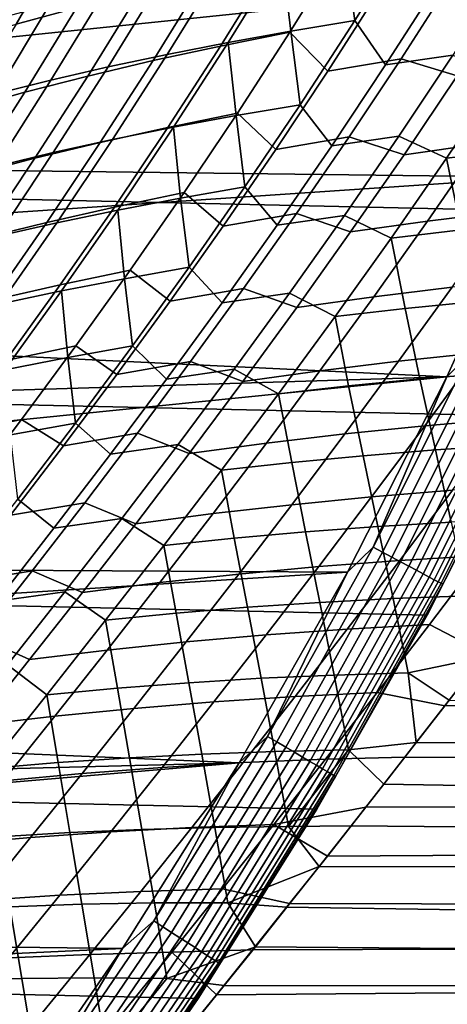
# Model space of a CAD drawing. Header units: metres. Extents: x -28 to 70, y -218 to 28.
# Tile 328 of 463: x 21.96 to 24.33, y -15.18 to -9.74. Entities that reach past the tile are written whole.
import ezdxf

# ---------------------------------------------------------------- set-up
doc = ezdxf.new("R2010")
doc.units = ezdxf.units.M
doc.layers.add('solid_10_261_432_XXX', color=7, linetype='CONTINUOUS')

msp = doc.modelspace()

# ---------------------------------------------------------------- linework, layer by layer
at = {"layer": 'solid_10_261_432_XXX'}
for points in [[(25.28702, -10.80817, -5), (-25.74646, -9.662806, -5), (-26.154049, -8.497979, -5), (25.74646, -9.662806, -5)], [(21.55389, -9.815628, 93.45372), (21.844631, -9.304728, 93.21521), (22.126047, -9.229424, 93.505783), (21.835875, -9.736355, 93.743095)], [(22.22192, -9.286917, 134.293732), (21.944118, -9.765538, 134.065628), (22.278196, -9.675587, 133.776627), (22.555557, -9.200447, 134.003494)], [(21.902496, -9.376869, 134.600723), (21.624083, -9.85917, 134.371262), (21.944118, -9.765538, 134.065628), (22.22192, -9.286917, 134.293732)], [(23.758883, -9.327856, 95.175125), (24.113375, -9.271544, 95.356766), (23.817127, -9.746494, 95.600906)], [(24.113375, -9.271544, 95.356766), (24.281368, -9.532261, 95.679924), (23.987381, -9.990062, 95.926262), (23.817127, -9.746494, 95.600906)], [(23.358332, -9.428537, 133.018219), (23.073851, -9.886981, 132.782059), (23.457956, -9.810354, 132.56926), (23.742231, -9.354031, 132.80455)], [(23.413292, -9.387634, 94.976059), (23.758883, -9.327856, 95.175125), (23.817127, -9.746494, 95.600906), (23.462498, -9.804976, 95.419853)], [(23.742231, -9.354031, 132.80455), (23.457956, -9.810354, 132.56926), (23.667048, -10.026108, 132.22052), (23.950012, -9.584689, 132.458282)], [(22.780285, -9.933047, 95.006508), (23.077091, -9.450817, 94.760254), (23.413292, -9.387634, 94.976059), (23.116728, -9.867185, 95.221497)], [(23.116728, -9.867185, 95.221497), (23.413292, -9.387634, 94.976059), (23.462498, -9.804976, 95.419853)], [(22.45363, -10.002485, 94.775581), (22.750765, -9.517343, 94.528374), (23.077091, -9.450817, 94.760254), (22.780285, -9.933047, 95.006508)], [(22.985937, -9.507014, 133.252045), (22.701176, -9.967848, 133.014862), (23.073851, -9.886981, 132.782059), (23.358332, -9.428537, 133.018219)], [(24.82708, -10.612073), (25.278168, -9.487585), (19.554373, -10.080997), (19.308937, -10.543476)], [(25.278168, -9.487585), (19.788752, -9.612769), (19.554373, -10.080997)], [(22.13723, -10.075422, 94.529396), (22.434795, -9.587149, 94.281105), (22.750765, -9.517343, 94.528374), (22.45363, -10.002485, 94.775581)], [(22.625681, -9.589388, 133.505142), (22.34054, -10.052863, 133.266815), (22.701176, -9.967848, 133.014862), (22.985937, -9.507014, 133.252045)], [(23.950012, -9.584689, 132.458282), (23.667048, -10.026108, 132.22052), (24.072353, -9.957439, 132.050919), (24.355083, -9.517284, 132.287994)], [(23.987381, -9.990062, 95.926262), (24.281368, -9.532261, 95.679924), (24.652208, -9.481951, 95.824486), (24.358477, -9.938354, 96.070343)], [(24.355083, -9.517284, 132.287994), (24.072353, -9.957439, 132.050919), (24.383253, -10.05129, 131.815231), (24.672657, -9.606743, 132.059921)], [(21.831545, -10.151783, 94.268631), (22.129671, -9.660173, 94.019119), (22.434795, -9.587149, 94.281105), (22.13723, -10.075422, 94.529396)], [(22.278196, -9.675587, 133.776627), (21.992554, -10.141937, 133.537018), (22.34054, -10.052863, 133.266815), (22.625681, -9.589388, 133.505142)], [(24.776649, -11.93179, -5), (-25.28702, -10.80817, -5), (-25.74646, -9.662806, -5), (25.28702, -10.80817, -5)], [(21.537043, -10.231489, 93.993965), (21.835875, -9.736355, 93.743095), (22.129671, -9.660173, 94.019119), (21.831545, -10.151783, 94.268631)], [(21.944118, -9.765538, 134.065628), (21.657822, -10.234981, 133.824585), (21.992554, -10.141937, 133.537018), (22.278196, -9.675587, 133.776627)], [(23.462498, -9.804976, 95.419853), (23.817127, -9.746494, 95.600906), (23.515474, -10.211199, 95.856567)], [(23.817127, -9.746494, 95.600906), (23.987381, -9.990062, 95.926262), (23.689213, -10.438101, 96.183311), (23.515474, -10.211199, 95.856567)], [(23.073851, -9.886981, 132.782059), (22.783129, -10.336747, 132.534088), (23.167639, -10.258372, 132.322342), (23.457956, -9.810354, 132.56926)], [(23.116728, -9.867185, 95.221497), (23.462498, -9.804976, 95.419853), (23.515474, -10.211199, 95.856567), (23.160452, -10.271562, 95.676315)], [(23.457956, -9.810354, 132.56926), (23.167639, -10.258372, 132.322342), (23.379356, -10.459187, 131.971954), (23.667048, -10.026108, 132.22052)], [(22.701176, -9.967848, 133.014862), (22.409962, -10.419629, 132.765717), (22.783129, -10.336747, 132.534088), (23.073851, -9.886981, 132.782059)], [(22.477264, -10.404158, 95.264984), (22.780285, -9.933047, 95.006508), (23.116728, -9.867185, 95.221497), (22.814234, -10.335912, 95.478889)], [(22.814234, -10.335912, 95.478889), (23.116728, -9.867185, 95.221497), (23.160452, -10.271562, 95.676315)], [(22.14999, -10.476211, 95.035278), (22.45363, -10.002485, 94.775581), (22.780285, -9.933047, 95.006508), (22.477264, -10.404158, 95.264984)], [(23.689213, -10.438101, 96.183311), (23.987381, -9.990062, 95.926262), (24.358477, -9.938354, 96.070343), (24.060776, -10.385275, 96.326744)], [(24.358477, -9.938354, 96.070343), (24.628626, -10.054767, 96.287498), (24.324512, -10.505881, 96.552223), (24.060776, -10.385275, 96.326744)], [(21.832855, -10.551979, 94.790459), (22.13723, -10.075422, 94.529396), (22.45363, -10.002485, 94.775581), (22.14999, -10.476211, 95.035278)], [(22.34054, -10.052863, 133.266815), (22.048723, -10.50691, 133.016327), (22.409962, -10.419629, 132.765717), (22.701176, -9.967848, 133.014862)], [(23.667048, -10.026108, 132.22052), (23.379356, -10.459187, 131.971954), (23.785067, -10.389591, 131.803162), (24.072353, -9.957439, 132.050919)], [(24.072353, -9.957439, 132.050919), (23.785067, -10.389591, 131.803162), (24.089825, -10.487476, 131.559769), (24.383253, -10.05129, 131.815231)], [(24.383253, -10.05129, 131.815231), (24.089825, -10.487476, 131.559769), (24.513874, -10.427762, 131.436905), (24.806889, -9.991766, 131.691788)], [(21.992554, -10.141937, 133.537018), (21.700001, -10.598482, 133.285034), (22.048723, -10.50691, 133.016327), (22.34054, -10.052863, 133.266815)], [(24.324512, -10.505881, 96.552223), (24.628626, -10.054767, 96.287498), (24.710278, -10.461605, 96.656601)], [(21.526302, -10.631373, 94.531212), (21.831545, -10.151783, 94.268631), (22.13723, -10.075422, 94.529396), (21.832855, -10.551979, 94.790459)], [(21.657822, -10.234981, 133.824585), (21.364376, -10.694239, 133.570938), (21.700001, -10.598482, 133.285034), (21.992554, -10.141937, 133.537018)], [(23.160452, -10.271562, 95.676315), (23.515474, -10.211199, 95.856567), (23.209673, -10.665384, 96.123466)], [(23.515474, -10.211199, 95.856567), (23.689213, -10.438101, 96.183311), (23.387808, -10.876414, 96.451057), (23.209673, -10.665384, 96.123466)], [(22.783129, -10.336747, 132.534088), (22.487614, -10.776782, 132.27478), (22.872749, -10.697012, 132.06424), (23.167639, -10.258372, 132.322342)], [(22.814234, -10.335912, 95.478889), (23.160452, -10.271562, 95.676315), (23.209673, -10.665384, 96.123466), (22.854, -10.727315, 95.944237)], [(23.167639, -10.258372, 132.322342), (22.872749, -10.697012, 132.06424), (23.08831, -10.883016, 131.713058), (23.379356, -10.459187, 131.971954)], [(22.409962, -10.419629, 132.765717), (22.11372, -10.86132, 132.50502), (22.487614, -10.776782, 132.27478), (22.783129, -10.336747, 132.534088)], [(22.169277, -10.863789, 95.535439), (22.477264, -10.404158, 95.264984), (22.814234, -10.335912, 95.478889), (22.507059, -10.793484, 95.748001)], [(22.507059, -10.793484, 95.748001), (22.814234, -10.335912, 95.478889), (22.854, -10.727315, 95.944237)], [(23.379356, -10.459187, 131.971954), (23.08831, -10.883016, 131.713058), (23.494604, -10.812813, 131.545212), (23.785067, -10.389591, 131.803162)], [(23.387808, -10.876414, 96.451057), (23.689213, -10.438101, 96.183311), (24.060776, -10.385275, 96.326744), (23.760036, -10.822778, 96.593689)], [(23.785067, -10.389591, 131.803162), (23.494604, -10.812813, 131.545212), (23.793747, -10.914525, 131.294006), (24.089825, -10.487476, 131.559769)], [(24.060776, -10.385275, 96.326744), (24.324512, -10.505881, 96.552223), (24.017529, -10.947833, 96.828056), (23.760036, -10.822778, 96.593689)], [(24.513874, -10.427762, 131.436905), (24.218344, -10.854926, 131.171799), (24.650856, -10.800724, 131.073471), (24.945866, -10.373125, 131.338104)], [(22.048723, -10.50691, 133.016327), (21.751631, -10.950504, 132.754074), (22.11372, -10.86132, 132.50502), (22.409962, -10.419629, 132.765717)], [(21.841084, -10.938125, 95.307236), (22.14999, -10.476211, 95.035278), (22.477264, -10.404158, 95.264984), (22.169277, -10.863789, 95.535439)], [(24.089825, -10.487476, 131.559769), (23.793747, -10.914525, 131.294006), (24.218344, -10.854926, 131.171799), (24.513874, -10.427762, 131.436905)], [(21.522905, -11.016389, 95.064095), (21.832855, -10.551979, 94.790459), (22.14999, -10.476211, 95.035278), (21.841084, -10.938125, 95.307236)], [(24.324512, -10.505881, 96.552223), (24.710278, -10.461605, 96.656601), (24.79652, -10.863781, 97.015511), (24.403961, -10.90342, 96.9319)], [(24.82708, -10.612073), (19.308937, -10.543476), (19.052567, -10.999988)], [(21.700001, -10.598482, 133.285034), (21.401913, -11.044209, 133.021027), (21.751631, -10.950504, 132.754074), (22.048723, -10.50691, 133.016327)], [(24.017529, -10.947833, 96.828056), (24.324512, -10.505881, 96.552223), (24.403961, -10.90342, 96.9319)], [(24.325977, -11.715238), (24.82708, -10.612073), (19.052567, -10.999988), (18.785381, -11.450303)], [(24.454187, -11.586665, -0.003646), (24.82708, -10.612073), (24.325977, -11.715238)], [(22.487614, -10.776782, 132.27478), (22.188692, -11.206329, 132.004562), (22.574673, -11.125516, 131.795425), (22.872749, -10.697012, 132.06424)], [(22.872749, -10.697012, 132.06424), (22.574673, -11.125516, 131.795425), (22.795116, -11.297208, 131.444229), (23.08831, -10.883016, 131.713058)], [(22.854, -10.727315, 95.944237), (23.209673, -10.665384, 96.123466), (22.900452, -11.109402, 96.401924)], [(23.209673, -10.665384, 96.123466), (23.387808, -10.876414, 96.451057), (23.083397, -11.305864, 96.730316), (22.900452, -11.109402, 96.401924)], [(22.507059, -10.793484, 95.748001), (22.854, -10.727315, 95.944237), (22.900452, -11.109402, 96.401924), (22.543901, -11.172544, 96.22393)], [(24.216385, -13.031374, -5), (-24.776649, -11.93179, -5), (-25.28702, -10.80817, -5), (24.776649, -11.93179, -5)], [(22.11372, -10.86132, 132.50502), (21.813833, -11.292167, 132.233215), (22.188692, -11.206329, 132.004562), (22.487614, -10.776782, 132.27478)], [(21.857143, -11.312156, 95.81813), (22.169277, -10.863789, 95.535439), (22.507059, -10.793484, 95.748001), (22.195995, -11.240167, 96.029099)], [(22.195995, -11.240167, 96.029099), (22.507059, -10.793484, 95.748001), (22.543901, -11.172544, 96.22393)], [(23.08831, -10.883016, 131.713058), (22.795116, -11.297208, 131.444229), (23.20215, -11.226726, 131.277451), (23.494604, -10.812813, 131.545212)], [(23.083397, -11.305864, 96.730316), (23.387808, -10.876414, 96.451057), (23.760036, -10.822778, 96.593689), (23.456429, -11.251768, 96.872032)], [(23.494604, -10.812813, 131.545212), (23.20215, -11.226726, 131.277451), (23.496201, -11.332153, 131.018341), (23.793747, -10.914525, 131.294006)], [(23.760036, -10.822778, 96.593689), (24.017529, -10.947833, 96.828056), (23.707674, -11.381757, 97.116089), (23.456429, -11.251768, 96.872032)], [(24.218344, -10.854926, 131.171799), (23.921444, -11.272985, 130.89682), (24.354546, -11.219513, 130.798996), (24.650856, -10.800724, 131.073471)], [(21.751631, -10.950504, 132.754074), (21.450644, -11.38289, 132.480453), (21.813833, -11.292167, 132.233215), (22.11372, -10.86132, 132.50502)], [(21.52776, -11.388396, 95.591705), (21.841084, -10.938125, 95.307236), (22.169277, -10.863789, 95.535439), (21.857143, -11.312156, 95.81813)], [(23.793747, -10.914525, 131.294006), (23.496201, -11.332153, 131.018341), (23.921444, -11.272985, 130.89682), (24.218344, -10.854926, 131.171799)], [(24.017529, -10.947833, 96.828056), (24.403961, -10.90342, 96.9319), (24.4881, -11.298413, 97.302612), (24.094843, -11.337563, 97.21936)], [(23.707674, -11.381757, 97.116089), (24.017529, -10.947833, 96.828056), (24.094843, -11.337563, 97.21936)], [(22.188692, -11.206329, 132.004562), (21.887665, -11.625051, 131.723907), (22.274681, -11.543564, 131.516342), (22.574673, -11.125516, 131.795425)], [(22.574673, -11.125516, 131.795425), (22.274681, -11.543564, 131.516342), (22.500938, -11.701508, 131.165878), (22.795116, -11.297208, 131.444229)], [(22.543901, -11.172544, 96.22393), (22.900452, -11.109402, 96.401924), (22.588009, -11.54423, 96.692848)], [(22.900452, -11.109402, 96.401924), (23.083397, -11.305864, 96.730316), (22.776081, -11.727452, 97.022018), (22.588009, -11.54423, 96.692848)], [(21.813833, -11.292167, 132.233215), (21.511633, -11.711808, 131.950745), (21.887665, -11.625051, 131.723907), (22.188692, -11.206329, 132.004562)], [(22.195995, -11.240167, 96.029099), (22.543901, -11.172544, 96.22393), (22.588009, -11.54423, 96.692848), (22.230425, -11.608169, 96.516228)], [(24.354546, -11.219513, 130.798996), (24.058033, -11.629262, 130.51506), (24.498842, -11.582824, 130.442017), (24.794792, -11.17176, 130.725708)], [(21.54126, -11.750059, 96.113792), (21.857143, -11.312156, 95.81813), (22.195995, -11.240167, 96.029099), (21.881374, -11.67682, 96.322983)], [(21.881374, -11.67682, 96.322983), (22.195995, -11.240167, 96.029099), (22.230425, -11.608169, 96.516228)], [(22.795116, -11.297208, 131.444229), (22.500938, -11.701508, 131.165878), (22.908836, -11.631088, 131.00029), (23.20215, -11.226726, 131.277451)], [(22.776081, -11.727452, 97.022018), (23.083397, -11.305864, 96.730316), (23.456429, -11.251768, 96.872032), (23.14999, -11.673301, 97.162766)], [(23.20215, -11.226726, 131.277451), (22.908836, -11.631088, 131.00029), (23.198343, -11.74012, 130.733139), (23.496201, -11.332153, 131.018341)], [(23.456429, -11.251768, 96.872032), (23.707674, -11.381757, 97.116089), (23.394922, -11.808816, 97.417435), (23.14999, -11.673301, 97.162766)], [(23.921444, -11.272985, 130.89682), (23.6243, -11.681704, 130.612381), (24.058033, -11.629262, 130.51506), (24.354546, -11.219513, 130.798996)], [(23.496201, -11.332153, 131.018341), (23.198343, -11.74012, 130.733139), (23.6243, -11.681704, 130.612381), (23.921444, -11.272985, 130.89682)], [(24.094843, -11.337563, 97.21936), (24.4881, -11.298413, 97.302612), (24.576183, -11.694021, 97.665649), (24.176756, -11.726964, 97.603149)], [(23.707674, -11.381757, 97.116089), (24.094843, -11.337563, 97.21936), (24.176756, -11.726964, 97.603149), (23.782827, -11.765243, 97.520187)], [(23.394922, -11.808816, 97.417435), (23.707674, -11.381757, 97.116089), (23.782827, -11.765243, 97.520187)], [(24.325977, -11.715238), (18.785381, -11.450303), (18.507576, -11.8941)], [(21.887665, -11.625051, 131.723907), (21.585823, -12.03264, 131.433228), (21.974035, -11.95087, 131.227417), (22.274681, -11.543564, 131.516342)], [(22.274681, -11.543564, 131.516342), (21.974035, -11.95087, 131.227417), (22.206923, -12.095675, 130.878387), (22.500938, -11.701508, 131.165878)], [(22.230425, -11.608169, 96.516228), (22.588009, -11.54423, 96.692848), (22.272524, -11.970873, 96.997185)], [(22.588009, -11.54423, 96.692848), (22.776081, -11.727452, 97.022018), (22.465963, -12.142179, 97.327118), (22.272524, -11.970873, 96.997185)], [(24.058033, -11.629262, 130.51506), (23.762306, -12.02983, 130.221939), (24.203657, -11.984978, 130.149094), (24.498842, -11.582824, 130.442017)], [(23.917736, -12.657015, -0.003646), (24.454187, -11.586665, -0.003646), (24.325977, -11.715238)], [(23.97028, -12.684821, -0.014544), (24.507912, -11.61212, -0.014544), (24.454187, -11.586665, -0.003646), (23.917736, -12.657015, -0.003646)], [(24.498842, -11.582824, 130.442017), (24.203657, -11.984978, 130.149094), (24.651306, -11.946415, 130.101105), (24.94603, -11.542414, 130.394135)], [(21.881374, -11.67682, 96.322983), (22.230425, -11.608169, 96.516228), (22.272524, -11.970873, 96.997185), (21.913813, -12.035135, 96.822021)], [(22.500938, -11.701508, 131.165878), (22.206923, -12.095675, 130.878387), (22.615782, -12.025674, 130.714066), (22.908836, -11.631088, 131.00029)], [(22.908836, -11.631088, 131.00029), (22.615782, -12.025674, 130.714066), (22.901236, -12.138276, 130.438766), (23.198343, -11.74012, 130.733139)], [(23.6243, -11.681704, 130.612381), (23.327936, -12.08094, 130.318787), (23.762306, -12.02983, 130.221939), (24.058033, -11.629262, 130.51506)], [(24.021278, -12.711809, -0.032535), (24.560053, -11.636826, -0.032535), (24.507912, -11.61212, -0.014544), (23.97028, -12.684821, -0.014544)], [(24.069986, -12.737584, -0.057356), (24.609852, -11.66042, -0.057356), (24.560053, -11.636826, -0.032535), (24.021278, -12.711809, -0.032535)], [(22.465963, -12.142179, 97.327118), (22.776081, -11.727452, 97.022018), (23.14999, -11.673301, 97.162766), (22.840759, -12.088426, 97.466888)], [(23.14999, -11.673301, 97.162766), (23.394922, -11.808816, 97.417435), (23.079245, -12.230177, 97.733215), (22.840759, -12.088426, 97.466888)], [(23.198343, -11.74012, 130.733139), (22.901236, -12.138276, 130.438766), (23.327936, -12.08094, 130.318787), (23.6243, -11.681704, 130.612381)], [(24.11569, -12.76177, -0.088645), (24.656582, -11.682562, -0.088645), (24.609852, -11.66042, -0.057356), (24.069986, -12.737584, -0.057356)], [(24.157722, -12.784014, -0.125945), (24.699558, -11.702925, -0.125945), (24.656582, -11.682562, -0.088645), (24.11569, -12.76177, -0.088645)], [(24.176756, -11.726964, 97.603149), (24.576183, -11.694021, 97.665649), (24.667084, -12.093459, 98.022827), (24.262245, -12.119269, 97.981018)], [(23.77589, -12.794805), (24.325977, -11.715238), (18.219292, -12.331155), (17.920666, -12.761259)], [(24.325977, -11.715238), (18.507576, -11.8941), (18.219292, -12.331155)], [(23.917736, -12.657015, -0.003646), (24.325977, -11.715238), (23.77589, -12.794805)], [(23.782827, -11.765243, 97.520187), (24.176756, -11.726964, 97.603149), (24.262245, -12.119269, 97.981018), (23.86232, -12.15069, 97.918365)], [(24.195471, -12.80399, -0.16871), (24.738153, -11.721211, -0.16871), (24.699558, -11.702925, -0.125945), (24.157722, -12.784014, -0.125945)], [(24.228384, -12.821406, -0.216316), (24.771803, -11.737155, -0.216316), (24.738153, -11.721211, -0.16871), (24.195471, -12.80399, -0.16871)], [(24.255978, -12.83601, -0.268066), (24.800016, -11.750523, -0.268066), (24.771803, -11.737155, -0.216316), (24.228384, -12.821406, -0.216316)], [(24.277853, -12.847585, -0.323206), (24.822382, -11.76112, -0.323206), (24.800016, -11.750523, -0.268066), (24.255978, -12.83601, -0.268066)], [(23.394922, -11.808816, 97.417435), (23.782827, -11.765243, 97.520187), (23.86232, -12.15069, 97.918365), (23.467817, -12.187675, 97.835548)], [(24.293686, -12.855965, -0.380929), (24.838572, -11.76879, -0.380929), (24.822382, -11.76112, -0.323206), (24.277853, -12.847585, -0.323206)], [(24.303249, -12.861025, -0.440391), (24.848349, -11.773422, -0.440391), (24.838572, -11.76879, -0.380929), (24.293686, -12.855965, -0.380929)], [(24.303249, -12.861025, -0.440391), (24.77664, -11.931809, -0.5), (24.848349, -11.773422, -0.440391)], [(23.079245, -12.230177, 97.733215), (23.394922, -11.808816, 97.417435), (23.467817, -12.187675, 97.835548)], [(23.60734, -14.104733, -5), (-24.216385, -13.031374, -5), (-24.776649, -11.93179, -5), (24.216385, -13.031374, -5)], [(21.585823, -12.03264, 131.433228), (21.284355, -12.428897, 131.132935), (21.673885, -12.34725, 130.929001), (21.974035, -11.95087, 131.227417)], [(21.974035, -11.95087, 131.227417), (21.673885, -12.34725, 130.929001), (21.913862, -12.479804, 130.58194), (22.206923, -12.095675, 130.878387)], [(24.203657, -11.984978, 130.149094), (23.909708, -12.378477, 129.846985), (24.357746, -12.34198, 129.798767), (24.651306, -11.946415, 130.101105)], [(24.77664, -11.931809, -0.5), (24.216375, -13.031393, -0.5), (24.216385, -13.031374, -5), (24.776649, -11.93179, -5)], [(24.303249, -12.861025, -0.440391), (24.216375, -13.031393, -0.5), (24.77664, -11.931809, -0.5)], [(21.913813, -12.035135, 96.822021), (22.272524, -11.970873, 96.997185), (21.954174, -12.390336, 97.315865)], [(22.272524, -11.970873, 96.997185), (22.465963, -12.142179, 97.327118), (22.153151, -12.551047, 97.646545), (21.954174, -12.390336, 97.315865)], [(23.762306, -12.02983, 130.221939), (23.467861, -12.421488, 129.919693), (23.909708, -12.378477, 129.846985), (24.203657, -11.984978, 130.149094)], [(22.206923, -12.095675, 130.878387), (21.913862, -12.479804, 130.58194), (22.323744, -12.410579, 130.418991), (22.615782, -12.025674, 130.714066)], [(22.615782, -12.025674, 130.714066), (22.323744, -12.410579, 130.418991), (22.605417, -12.526923, 130.135254), (22.901236, -12.138276, 130.438766)], [(23.327936, -12.08094, 130.318787), (23.032873, -12.470982, 130.016068), (23.467861, -12.421488, 129.919693), (23.762306, -12.02983, 130.221939)], [(22.153151, -12.551047, 97.646545), (22.465963, -12.142179, 97.327118), (22.840759, -12.088426, 97.466888), (22.528778, -12.498196, 97.785408)], [(22.840759, -12.088426, 97.466888), (23.079245, -12.230177, 97.733215), (22.760612, -12.647003, 98.064552), (22.528778, -12.498196, 97.785408)], [(22.901236, -12.138276, 130.438766), (22.605417, -12.526923, 130.135254), (23.032873, -12.470982, 130.016068), (23.327936, -12.08094, 130.318787)], [(23.86232, -12.15069, 97.918365), (24.262245, -12.119269, 97.981018), (24.349901, -12.517738, 98.355125), (23.944855, -12.54139, 98.312561)], [(24.262245, -12.119269, 97.981018), (24.667084, -12.093459, 98.022827), (24.759272, -12.49994, 98.376541), (24.349901, -12.517738, 98.355125)], [(23.079245, -12.230177, 97.733215), (23.467817, -12.187675, 97.835548), (23.544626, -12.570849, 98.249512), (23.149714, -12.606069, 98.166618)], [(23.467817, -12.187675, 97.835548), (23.86232, -12.15069, 97.918365), (23.944855, -12.54139, 98.312561), (23.544626, -12.570849, 98.249512)], [(22.760612, -12.647003, 98.064552), (23.079245, -12.230177, 97.733215), (23.149714, -12.606069, 98.166618)], [(23.909708, -12.378477, 129.846985), (23.617323, -12.763694, 129.535614), (24.065655, -12.72946, 129.487061), (24.357746, -12.34198, 129.798767)], [(24.357746, -12.34198, 129.798767), (24.065655, -12.72946, 129.487061), (24.519384, -12.701962, 129.463425), (24.811302, -12.312031, 129.775894)], [(21.954174, -12.390336, 97.315865), (22.153151, -12.551047, 97.646545), (21.837746, -12.955059, 97.981255), (21.633139, -12.803623, 97.649834)], [(23.467861, -12.421488, 129.919693), (23.175045, -12.804632, 129.608276), (23.617323, -12.763694, 129.535614), (23.909708, -12.378477, 129.846985)], [(21.913862, -12.479804, 130.58194), (21.622185, -12.85433, 130.27655), (22.033136, -12.78622, 130.115036), (22.323744, -12.410579, 130.418991)], [(22.323744, -12.410579, 130.418991), (22.033136, -12.78622, 130.115036), (22.311283, -12.906501, 129.822601), (22.605417, -12.526923, 130.135254)], [(23.032873, -12.470982, 130.016068), (22.739479, -12.852245, 129.704224), (23.175045, -12.804632, 129.608276), (23.467861, -12.421488, 129.919693)], [(21.837746, -12.955059, 97.981255), (22.153151, -12.551047, 97.646545), (22.528778, -12.498196, 97.785408), (22.214085, -12.903664, 98.119324)], [(22.528778, -12.498196, 97.785408), (22.760612, -12.647003, 98.064552), (22.438999, -13.060459, 98.412567), (22.214085, -12.903664, 98.119324)], [(22.605417, -12.526923, 130.135254), (22.311283, -12.906501, 129.822601), (22.739479, -12.852245, 129.704224), (23.032873, -12.470982, 130.016068)], [(23.544626, -12.570849, 98.249512), (23.944855, -12.54139, 98.312561), (24.028744, -12.940635, 98.705276), (23.623779, -12.961682, 98.661591)], [(23.944855, -12.54139, 98.312561), (24.349901, -12.517738, 98.355125), (24.437918, -12.925602, 98.728226), (24.028744, -12.940635, 98.705276)], [(22.760612, -12.647003, 98.064552), (23.149714, -12.606069, 98.166618), (23.223511, -12.988699, 98.597824), (22.828421, -13.021639, 98.514603)], [(23.149714, -12.606069, 98.166618), (23.544626, -12.570849, 98.249512), (23.623779, -12.961682, 98.661591), (23.223511, -12.988699, 98.597824)], [(22.438999, -13.060459, 98.412567), (22.760612, -12.647003, 98.064552), (22.828421, -13.021639, 98.514603)], [(23.334463, -13.702588, -0.003646), (23.917736, -12.657015, -0.003646), (23.77589, -12.794805)], [(23.385727, -13.732691, -0.014544), (23.97028, -12.684821, -0.014544), (23.917736, -12.657015, -0.003646), (23.334463, -13.702588, -0.003646)], [(23.617323, -12.763694, 129.535614), (23.326817, -13.141003, 129.214935), (23.775333, -13.109202, 129.165894), (24.065655, -12.72946, 129.487061)], [(23.435482, -13.761909, -0.032535), (24.021278, -12.711809, -0.032535), (23.97028, -12.684821, -0.014544), (23.385727, -13.732691, -0.014544)], [(23.483, -13.789813, -0.057356), (24.069986, -12.737584, -0.057356), (24.021278, -12.711809, -0.032535), (23.435482, -13.761909, -0.032535)], [(24.065655, -12.72946, 129.487061), (23.775333, -13.109202, 129.165894), (24.229097, -13.08429, 129.141312), (24.519384, -12.701962, 129.463425)], [(24.519384, -12.701962, 129.463425), (24.229097, -13.08429, 129.141312), (24.537176, -13.243405, 128.987076), (24.763191, -12.946754, 129.244064)], [(23.77589, -12.794805), (17.920666, -12.761259), (17.611902, -13.184114)], [(21.622185, -12.85433, 130.27655), (21.332308, -13.219703, 129.962204), (21.744349, -13.15303, 129.802216), (22.033136, -12.78622, 130.115036)], [(22.033136, -12.78622, 130.115036), (21.744349, -13.15303, 129.802216), (22.019213, -13.277448, 129.500732), (22.311283, -12.906501, 129.822601)], [(23.175045, -12.804632, 129.608276), (22.884193, -13.179662, 129.287628), (23.326817, -13.141003, 129.214935), (23.617323, -12.763694, 129.535614)], [(23.52759, -13.815997, -0.088645), (24.11569, -12.76177, -0.088645), (24.069986, -12.737584, -0.057356), (23.483, -13.789813, -0.057356)], [(23.568598, -13.840078, -0.125945), (24.157722, -12.784014, -0.125945), (24.11569, -12.76177, -0.088645), (23.52759, -13.815997, -0.088645)], [(23.605427, -13.861705, -0.16871), (24.195471, -12.80399, -0.16871), (24.157722, -12.784014, -0.125945), (23.568598, -13.840078, -0.125945)], [(23.177933, -13.848589), (23.77589, -12.794805), (17.611902, -13.184114), (17.293175, -13.599487)], [(22.739479, -12.852245, 129.704224), (22.448111, -13.225152, 129.383163), (22.884193, -13.179662, 129.287628), (23.175045, -12.804632, 129.608276)], [(23.334463, -13.702588, -0.003646), (23.77589, -12.794805), (23.177933, -13.848589)], [(23.637535, -13.88056, -0.216316), (24.228384, -12.821406, -0.216316), (24.195471, -12.80399, -0.16871), (23.605427, -13.861705, -0.16871)], [(23.664457, -13.896369, -0.268066), (24.255978, -12.83601, -0.268066), (24.228384, -12.821406, -0.216316), (23.637535, -13.88056, -0.216316)], [(23.685799, -13.908901, -0.323206), (24.277853, -12.847585, -0.323206), (24.255978, -12.83601, -0.268066), (23.664457, -13.896369, -0.268066)], [(22.311283, -12.906501, 129.822601), (22.019213, -13.277448, 129.500732), (22.448111, -13.225152, 129.383163), (22.739479, -12.852245, 129.704224)], [(23.701246, -13.917973, -0.380929), (24.293686, -12.855965, -0.380929), (24.277853, -12.847585, -0.323206), (23.685799, -13.908901, -0.323206)], [(23.710575, -13.92345, -0.440391), (24.303249, -12.861025, -0.440391), (24.293686, -12.855965, -0.380929), (23.701246, -13.917973, -0.380929)], [(23.710575, -13.92345, -0.440391), (24.216375, -13.031393, -0.5), (24.303249, -12.861025, -0.440391)], [(21.519859, -13.355192, 98.332191), (21.837746, -12.955059, 97.981255), (22.214085, -12.903664, 98.119324), (21.896725, -13.305855, 98.469643)], [(22.214085, -12.903664, 98.119324), (22.438999, -13.060459, 98.412567), (22.114481, -13.471463, 98.778419), (21.896725, -13.305855, 98.469643)], [(23.623779, -12.961682, 98.661591), (24.028744, -12.940635, 98.705276), (24.112085, -13.351282, 99.099579), (23.70348, -13.363133, 99.074623)], [(24.028744, -12.940635, 98.705276), (24.437918, -12.925602, 98.728226), (24.5217, -13.265369, 99.032372), (24.112085, -13.351282, 99.099579)], [(22.828421, -13.021639, 98.514603), (23.223511, -12.988699, 98.597824), (23.298939, -13.381119, 99.029411), (22.898941, -13.405196, 98.964561)], [(23.223511, -12.988699, 98.597824), (23.623779, -12.961682, 98.661591), (23.70348, -13.363133, 99.074623), (23.298939, -13.381119, 99.029411)], [(22.95075, -15.149687, -5), (-23.60734, -14.104733, -5), (-24.216385, -13.031374, -5), (23.60734, -14.104733, -5)], [(22.438999, -13.060459, 98.412567), (22.828421, -13.021639, 98.514603), (22.898941, -13.405196, 98.964561), (22.503962, -13.435325, 98.880692)], [(24.216375, -13.031393, -0.5), (23.60734, -14.104733, -0.5), (23.60734, -14.104733, -5), (24.216385, -13.031374, -5)], [(23.710575, -13.92345, -0.440391), (23.60734, -14.104733, -0.5), (24.216375, -13.031393, -0.5)], [(22.114481, -13.471463, 98.778419), (22.438999, -13.060459, 98.412567), (22.503962, -13.435325, 98.880692)], [(23.326817, -13.141003, 129.214935), (23.038351, -13.510831, 128.88443), (23.486933, -13.481605, 128.834778), (23.775333, -13.109202, 129.165894)], [(23.775333, -13.109202, 129.165894), (23.486933, -13.481605, 128.834778), (23.940592, -13.459373, 128.809082), (24.229097, -13.08429, 129.141312)], [(24.229097, -13.08429, 129.141312), (23.940592, -13.459373, 128.809082), (24.314173, -13.533441, 128.725693), (24.537176, -13.243405, 128.987076)], [(21.744349, -13.15303, 129.802216), (21.457703, -13.511469, 129.480331), (21.729391, -13.640279, 129.169159), (22.019213, -13.277448, 129.500732)], [(22.884193, -13.179662, 129.287628), (22.595476, -13.547032, 128.95723), (23.038351, -13.510831, 128.88443), (23.326817, -13.141003, 129.214935)], [(22.448111, -13.225152, 129.383163), (22.158945, -13.590189, 129.052399), (22.595476, -13.547032, 128.95723), (22.884193, -13.179662, 129.287628)], [(22.019213, -13.277448, 129.500732), (21.729391, -13.640279, 129.169159), (22.158945, -13.590189, 129.052399), (22.448111, -13.225152, 129.383163)], [(24.112085, -13.351282, 99.099579), (24.5217, -13.265369, 99.032372), (24.338686, -13.501723, 99.245224)], [(24.537176, -13.243405, 128.987076), (24.314173, -13.533441, 128.725693), (69.439003, -13.372965, 128.871582)], [(21.896725, -13.305855, 98.469643), (22.114481, -13.471463, 98.778419), (21.787535, -13.879946, 99.163452), (21.576981, -13.705197, 98.837517)], [(22.898941, -13.405196, 98.964561), (23.298939, -13.381119, 99.029411), (23.374668, -13.784811, 99.4645), (22.970871, -13.799369, 99.417343)], [(23.298939, -13.381119, 99.029411), (23.70348, -13.363133, 99.074623), (23.782362, -13.776462, 99.49192), (23.374668, -13.784811, 99.4645)], [(23.70348, -13.363133, 99.074623), (24.112085, -13.351282, 99.099579), (24.156906, -13.735438, 99.46254), (23.782362, -13.776462, 99.49192)], [(24.314173, -13.533441, 128.725693), (24.094225, -13.81678, 128.460175), (69.439003, -14.07374, 128.210205), (69.439003, -13.372965, 128.871582)], [(24.112085, -13.351282, 99.099579), (24.338686, -13.501723, 99.245224), (24.156906, -13.735438, 99.46254)], [(22.114481, -13.471463, 98.778419), (22.503962, -13.435325, 98.880692), (22.571438, -13.820101, 99.351051), (22.176836, -13.846972, 99.26622)], [(22.503962, -13.435325, 98.880692), (22.898941, -13.405196, 98.964561), (22.970871, -13.799369, 99.417343), (22.571438, -13.820101, 99.351051)], [(21.787535, -13.879946, 99.163452), (22.114481, -13.471463, 98.778419), (22.176836, -13.846972, 99.26622)], [(23.038351, -13.510831, 128.88443), (22.751925, -13.873657, 128.543182), (23.200462, -13.847104, 128.492828), (23.486933, -13.481605, 128.834778)], [(23.486933, -13.481605, 128.834778), (23.200462, -13.847104, 128.492828), (23.653881, -13.827613, 128.465866), (23.940592, -13.459373, 128.809082)], [(23.940592, -13.459373, 128.809082), (23.653881, -13.827613, 128.465866), (24.094225, -13.81678, 128.460175), (24.314173, -13.533441, 128.725693)], [(22.158945, -13.590189, 129.052399), (21.871977, -13.947906, 128.710938), (22.308889, -13.907262, 128.616135), (22.595476, -13.547032, 128.95723)], [(22.595476, -13.547032, 128.95723), (22.308889, -13.907262, 128.616135), (22.751925, -13.873657, 128.543182), (23.038351, -13.510831, 128.88443)], [(24.156906, -13.735438, 99.46254), (24.338686, -13.501723, 99.245224), (54.200001, -13.80158, 99.525322)], [(23.177933, -13.848589), (17.293175, -13.599487), (16.964634, -14.007185)], [(21.729391, -13.640279, 129.169159), (21.441813, -13.995577, 128.826828), (21.871977, -13.947906, 128.710938), (22.158945, -13.590189, 129.052399)], [(22.705513, -14.721338, -0.003646), (23.334463, -13.702588, -0.003646), (23.177933, -13.848589)], [(22.755394, -14.753679, -0.014544), (23.385727, -13.732691, -0.014544), (23.334463, -13.702588, -0.003646), (22.705513, -14.721338, -0.003646)], [(22.803808, -14.785069, -0.032535), (23.435482, -13.761909, -0.032535), (23.385727, -13.732691, -0.014544), (22.755394, -14.753679, -0.014544)], [(22.850046, -14.815047, -0.057356), (23.483, -13.789813, -0.057356), (23.435482, -13.761909, -0.032535), (22.803808, -14.785069, -0.032535)], [(23.782362, -13.776462, 99.49192), (24.156906, -13.735438, 99.46254), (23.976358, -13.966867, 99.684738)], [(24.156906, -13.735438, 99.46254), (54.200001, -13.80158, 99.525322), (54.200001, -14.474681, 100.198418), (23.976358, -13.966867, 99.684738)], [(22.176836, -13.846972, 99.26622), (22.571438, -13.820101, 99.351051), (22.640276, -14.215779, 99.826714), (22.241661, -14.232875, 99.758636)], [(22.571438, -13.820101, 99.351051), (22.970871, -13.799369, 99.417343), (23.043051, -14.204892, 99.876198), (22.640276, -14.215779, 99.826714)], [(22.893435, -14.843179, -0.088645), (23.52759, -13.815997, -0.088645), (23.483, -13.789813, -0.057356), (22.850046, -14.815047, -0.057356)], [(22.933338, -14.86905, -0.125945), (23.568598, -13.840078, -0.125945), (23.52759, -13.815997, -0.088645), (22.893435, -14.843179, -0.088645)], [(22.970871, -13.799369, 99.417343), (23.374668, -13.784811, 99.4645), (23.449528, -14.200242, 99.906532), (23.043051, -14.204892, 99.876198)], [(23.653881, -13.827613, 128.465866), (23.368975, -14.189405, 128.110794), (23.877682, -14.093337, 128.190765), (24.094225, -13.81678, 128.460175)], [(23.374668, -13.784811, 99.4645), (23.782362, -13.776462, 99.49192), (23.449528, -14.200242, 99.906532)], [(23.449528, -14.200242, 99.906532), (23.782362, -13.776462, 99.49192), (23.976358, -13.966867, 99.684738), (23.797068, -14.195589, 99.911522)], [(24.094225, -13.81678, 128.460175), (23.877682, -14.093337, 128.190765), (69.439003, -14.07374, 128.210205)], [(22.533272, -14.874529), (23.177933, -13.848589), (16.626482, -14.406945), (16.278936, -14.798521)], [(23.177933, -13.848589), (16.964634, -14.007185), (16.626482, -14.406945)], [(21.787535, -13.879946, 99.163452), (22.176836, -13.846972, 99.26622), (22.241661, -14.232875, 99.758636), (21.847664, -14.256154, 99.672554)], [(22.308889, -13.907262, 128.616135), (22.024418, -14.260866, 128.263367), (22.467533, -14.229961, 128.190231), (22.751925, -13.873657, 128.543182)], [(22.751925, -13.873657, 128.543182), (22.467533, -14.229961, 128.190231), (22.915922, -14.206141, 128.13913), (23.200462, -13.847104, 128.492828)], [(22.705513, -14.721338, -0.003646), (23.177933, -13.848589), (22.533272, -14.874529)], [(23.200462, -13.847104, 128.492828), (22.915922, -14.206141, 128.13913), (23.368975, -14.189405, 128.110794), (23.653881, -13.827613, 128.465866)], [(22.969173, -14.892284, -0.16871), (23.605427, -13.861705, -0.16871), (23.568598, -13.840078, -0.125945), (22.933338, -14.86905, -0.125945)], [(23.000416, -14.912541, -0.216316), (23.637535, -13.88056, -0.216316), (23.605427, -13.861705, -0.16871), (22.969173, -14.892284, -0.16871)], [(21.871977, -13.947906, 128.710938), (21.587189, -14.298855, 128.357773), (22.024418, -14.260866, 128.263367), (22.308889, -13.907262, 128.616135)], [(23.026613, -14.929526, -0.268066), (23.664457, -13.896369, -0.268066), (23.637535, -13.88056, -0.216316), (23.000416, -14.912541, -0.216316)], [(23.047379, -14.942989, -0.323206), (23.685799, -13.908901, -0.323206), (23.664457, -13.896369, -0.268066), (23.026613, -14.929526, -0.268066)], [(23.06241, -14.952735, -0.380929), (23.701246, -13.917973, -0.380929), (23.685799, -13.908901, -0.323206), (23.047379, -14.942989, -0.323206)], [(23.071487, -14.958621, -0.440391), (23.710575, -13.92345, -0.440391), (23.701246, -13.917973, -0.380929), (23.06241, -14.952735, -0.380929)], [(23.071487, -14.958621, -0.440391), (23.60734, -14.104733, -0.5), (23.710575, -13.92345, -0.440391)], [(23.797068, -14.195589, 99.911522), (23.976358, -13.966867, 99.684738), (54.200001, -14.474681, 100.198418)], [(23.664988, -14.362995, 127.91777), (23.456078, -14.625751, 127.641388), (69.439003, -14.741846, 127.515839), (69.439003, -14.07374, 128.210205)], [(23.877682, -14.093337, 128.190765), (23.664988, -14.362995, 127.91777), (69.439003, -14.07374, 128.210205)], [(22.247959, -16.164106, -5), (-22.95075, -15.149687, -5), (-23.60734, -14.104733, -5), (22.95075, -15.149687, -5)], [(23.60734, -14.104733, -0.5), (22.950764, -15.14967, -0.5), (22.95075, -15.149687, -5), (23.60734, -14.104733, -5)], [(23.071487, -14.958621, -0.440391), (22.950764, -15.14967, -0.5), (23.60734, -14.104733, -0.5)], [(23.368975, -14.189405, 128.110794), (23.664988, -14.362995, 127.91777), (23.877682, -14.093337, 128.190765)], [(22.915922, -14.206141, 128.13913), (22.633312, -14.559157, 127.772758), (23.085882, -14.545153, 127.742966), (23.368975, -14.189405, 128.110794)], [(23.043051, -14.204892, 99.876198), (23.449528, -14.200242, 99.906532), (23.619009, -14.42157, 100.142929), (23.114422, -14.621679, 100.344635)], [(23.368975, -14.189405, 128.110794), (23.085882, -14.545153, 127.742966), (23.456078, -14.625751, 127.641388), (23.664988, -14.362995, 127.91777)], [(23.449528, -14.200242, 99.906532), (23.797068, -14.195589, 99.911522), (23.619009, -14.42157, 100.142929)], [(23.619009, -14.42157, 100.142929), (23.797068, -14.195589, 99.911522), (54.200001, -14.474681, 100.198418)], [(22.024418, -14.260866, 128.263367), (21.742054, -14.608364, 127.897926), (22.185171, -14.580224, 127.824654), (22.467533, -14.229961, 128.190231)], [(21.847664, -14.256154, 99.672554), (22.241661, -14.232875, 99.758636), (22.307909, -14.629642, 100.258781), (21.910326, -14.642927, 100.188606)], [(22.467533, -14.229961, 128.190231), (22.185171, -14.580224, 127.824654), (22.633312, -14.559157, 127.772758), (22.915922, -14.206141, 128.13913)], [(22.241661, -14.232875, 99.758636), (22.640276, -14.215779, 99.826714), (22.709425, -14.622556, 100.310974), (22.307909, -14.629642, 100.258781)], [(22.640276, -14.215779, 99.826714), (23.043051, -14.204892, 99.876198), (23.114422, -14.621679, 100.344635), (22.709425, -14.622556, 100.310974)], [(21.587189, -14.298855, 128.357773), (21.304564, -14.643592, 127.991875), (21.742054, -14.608364, 127.897926), (22.024418, -14.260866, 128.263367)], [(23.114422, -14.621679, 100.344635), (23.619009, -14.42157, 100.142929), (23.44183, -14.645113, 100.379402)], [(23.619009, -14.42157, 100.142929), (54.200001, -14.474681, 100.198418), (54.200001, -15.114991, 100.902786), (23.44183, -14.645113, 100.379402)], [(21.742054, -14.608364, 127.897926), (21.461784, -14.950273, 127.518867), (21.904831, -14.924924, 127.445488), (22.185171, -14.580224, 127.824654)], [(22.185171, -14.580224, 127.824654), (21.904831, -14.924924, 127.445488), (22.352636, -14.906594, 127.392815), (22.633312, -14.559157, 127.772758)], [(22.633312, -14.559157, 127.772758), (22.352636, -14.906594, 127.392815), (22.804615, -14.895252, 127.361519), (23.085882, -14.545153, 127.742966)], [(23.085882, -14.545153, 127.742966), (22.804615, -14.895252, 127.361519), (23.251579, -14.881364, 127.362076), (23.456078, -14.625751, 127.641388)], [(21.910326, -14.642927, 100.188606), (22.307909, -14.629642, 100.258781), (22.375141, -15.036571, 100.769508), (21.975077, -15.039834, 100.714294)], [(22.307909, -14.629642, 100.258781), (22.709425, -14.622556, 100.310974), (22.778446, -15.03944, 100.80687), (22.375141, -15.036571, 100.769508)], [(22.709425, -14.622556, 100.310974), (23.114422, -14.621679, 100.344635), (23.267006, -14.864388, 100.619049), (22.778446, -15.03944, 100.80687)], [(23.114422, -14.621679, 100.344635), (23.44183, -14.645113, 100.379402), (23.267006, -14.864388, 100.619049)], [(23.456078, -14.625751, 127.641388), (23.251579, -14.881364, 127.362076), (69.439003, -14.741846, 127.515839)], [(21.517126, -14.662394, 100.100998), (21.910326, -14.642927, 100.188606), (21.975077, -15.039834, 100.714294), (21.578695, -15.04923, 100.641747)], [(23.267006, -14.864388, 100.619049), (23.44183, -14.645113, 100.379402), (54.200001, -15.114991, 100.902786)], [(22.032116, -15.71127, -0.003646), (22.705513, -14.721338, -0.003646), (22.533272, -14.874529)], [(22.080517, -15.745786, -0.014544), (22.755394, -14.753679, -0.014544), (22.705513, -14.721338, -0.003646), (22.032116, -15.71127, -0.003646)], [(23.051392, -15.129905, 127.079987), (22.855875, -15.371226, 126.795525), (69.439003, -15.375731, 126.790108), (69.439003, -14.741846, 127.515839)], [(23.251579, -14.881364, 127.362076), (23.051392, -15.129905, 127.079987), (69.439003, -14.741846, 127.515839)], [(22.533272, -14.874529), (16.278936, -14.798521), (15.922154, -15.181733)], [(22.127495, -15.779285, -0.032535), (22.803808, -14.785069, -0.032535), (22.755394, -14.753679, -0.014544), (22.080517, -15.745786, -0.014544)], [(22.172363, -15.811281, -0.057356), (22.850046, -14.815047, -0.057356), (22.803808, -14.785069, -0.032535), (22.127495, -15.779285, -0.032535)], [(22.214464, -15.841304, -0.088645), (22.893435, -14.843179, -0.088645), (22.850046, -14.815047, -0.057356), (22.172363, -15.811281, -0.057356)], [(22.253183, -15.868915, -0.125945), (22.933338, -14.86905, -0.125945), (22.893435, -14.843179, -0.088645), (22.214464, -15.841304, -0.088645)], [(21.843256, -15.870481), (22.533272, -14.874529), (15.922154, -15.181733), (15.556339, -15.556359)], [(21.904831, -14.924924, 127.445488), (21.626507, -15.264544, 127.051796), (22.073893, -15.248892, 126.998367), (22.352636, -14.906594, 127.392815)], [(22.032116, -15.71127, -0.003646), (22.533272, -14.874529), (21.843256, -15.870481)], [(22.352636, -14.906594, 127.392815), (22.073893, -15.248892, 126.998367), (22.525179, -15.240107, 126.965561), (22.804615, -14.895252, 127.361519)], [(22.287956, -15.893711, -0.16871), (22.969173, -14.892284, -0.16871), (22.933338, -14.86905, -0.125945), (22.253183, -15.868915, -0.125945)], [(22.318274, -15.915331, -0.216316), (23.000416, -14.912541, -0.216316), (22.969173, -14.892284, -0.16871), (22.287956, -15.893711, -0.16871)], [(22.804615, -14.895252, 127.361519), (22.525179, -15.240107, 126.965561), (22.855875, -15.371226, 126.795525), (23.051392, -15.129905, 127.079987)], [(22.778446, -15.03944, 100.80687), (23.267006, -14.864388, 100.619049), (23.09536, -15.078413, 100.860687)], [(22.804615, -14.895252, 127.361519), (23.051392, -15.129905, 127.079987), (23.251579, -14.881364, 127.362076)], [(23.09536, -15.078413, 100.860687), (23.267006, -14.864388, 100.619049), (54.200001, -15.114991, 100.902786)], [(22.343693, -15.933457, -0.268066), (23.026613, -14.929526, -0.268066), (23.000416, -14.912541, -0.216316), (22.318274, -15.915331, -0.216316)], [(22.363842, -15.947826, -0.323206), (23.047379, -14.942989, -0.323206), (23.026613, -14.929526, -0.268066), (22.343693, -15.933457, -0.268066)], [(22.378428, -15.958227, -0.380929), (23.06241, -14.952735, -0.380929), (23.047379, -14.942989, -0.323206), (22.363842, -15.947826, -0.323206)], [(22.387236, -15.964509, -0.440391), (23.071487, -14.958621, -0.440391), (23.06241, -14.952735, -0.380929), (22.378428, -15.958227, -0.380929)], [(22.387236, -15.964509, -0.440391), (22.950764, -15.14967, -0.5), (23.071487, -14.958621, -0.440391)], [(21.578695, -15.04923, 100.641747), (21.975077, -15.039834, 100.714294), (22.041832, -15.4455, 101.252205), (21.643362, -15.445007, 101.193718)], [(21.975077, -15.039834, 100.714294), (22.375141, -15.036571, 100.769508), (22.443285, -15.451987, 101.293571), (22.041832, -15.4455, 101.252205)], [(22.375141, -15.036571, 100.769508), (22.778446, -15.03944, 100.80687), (22.443285, -15.451987, 101.293571)], [(22.778446, -15.03944, 100.80687), (23.09536, -15.078413, 100.860687), (22.761717, -15.490785, 101.34948), (22.443285, -15.451987, 101.293571)], [(23.09536, -15.078413, 100.860687), (54.200001, -15.114991, 100.902786), (54.200001, -15.721062, 101.636818), (22.761717, -15.490785, 101.34948)], [(21.500359, -17.145975, -5), (-22.247959, -16.164106, -5), (-22.95075, -15.149687, -5), (22.247959, -16.164106, -5)], [(22.950764, -15.14967, -0.5), (22.247965, -16.164097, -0.5), (22.247959, -16.164106, -5), (22.95075, -15.149687, -5)], [(22.387236, -15.964509, -0.440391), (22.247965, -16.164097, -0.5), (22.950764, -15.14967, -0.5)]]:
    msp.add_3dface(points, dxfattribs=at)

doc.saveas('drawing.dxf')
